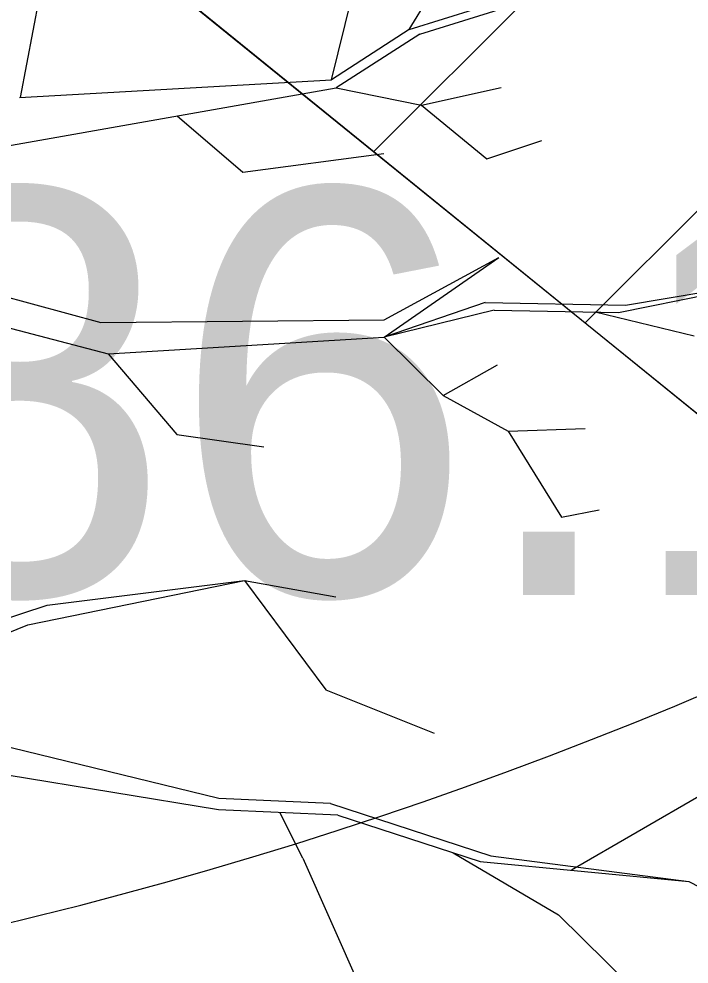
# Model space of a CAD drawing. Extents: x -438233 to -437334, y -1133133 to -1132623.
# Drawn here: x -438135.802 to -438134.564, y -1132965.187 to -1132963.441 of the extents above; entities that cross this region are included whole.
import ezdxf

# ---------------------------------------------------------------- set-up
doc = ezdxf.new("R2010")
doc.units = 0
for name, color, linetype in [('Vrstva 1', 7, 'Continuous'), ('Vrstva 11', 7, 'Continuous'), ('Vrstva 3', 7, 'Continuous'), ('Vrstva 40', 7, 'Continuous')]:
    doc.layers.add(name, color=color, linetype=linetype)

msp = doc.modelspace()

# ---------------------------------------------------------------- linework, layer by layer
at = {"layer": 'Vrstva 1'}
for p, q in [((-438135.7989, -1132963.5857), (-438135.7071, -1132963.1029)), ((-438135.081, -1132963.4604), (-438134.994, -1132963.3182)), ((-438135.2249, -1132963.5533), (-438135.1823, -1132963.3824)), ((-438135.081, -1132963.4604), (-438134.8333, -1132963.383)), ((-438135.0612, -1132963.4688), (-438134.8417, -1132963.4004)), ((-438135.081, -1132963.4604), (-438135.2249, -1132963.5533)), ((-438135.0612, -1132963.4688), (-438135.2159, -1132963.5683)), ((-438135.8007, -1132963.5863), (-438135.2249, -1132963.5533)), ((-438135.8373, -1132963.6775), (-438135.2159, -1132963.5683)), ((-438135.2159, -1132963.5683), (-438135.0582, -1132963.6001)), ((-438135.0582, -1132963.6001), (-438134.9112, -1132963.5677)), ((-438135.0582, -1132963.6001), (-438134.9376, -1132963.6991)), ((-438135.5098, -1132963.6199), (-438135.3886, -1132963.7237)), ((-438134.9376, -1132963.6991), (-438134.8363, -1132963.6655)), ((-438135.3886, -1132963.7237), (-438135.1277, -1132963.6895)), ((-438136.1347, -1132963.8706), (-438135.6507, -1132964.0019)), ((-438135.1271, -1132963.9966), (-438134.9154, -1132963.8814)), ((-438135.1271, -1132964.0289), (-438134.9154, -1132963.8814)), ((-438136.2001, -1132963.9132), (-438135.6369, -1132964.0595)), ((-438134.6947, -1132963.9834), (-438134.378, -1132963.9186)), ((-438134.6815, -1132963.9696), (-438134.378, -1132963.9186)), ((-438134.9406, -1132963.9648), (-438135.1271, -1132964.0289)), ((-438134.9406, -1132963.9648), (-438134.6815, -1132963.9696)), ((-438134.9244, -1132963.9786), (-438135.1271, -1132964.0289)), ((-438134.9244, -1132963.9786), (-438134.6947, -1132963.9834)), ((-438134.7379, -1132963.9822), (-438134.555, -1132964.0265)), ((-438135.6507, -1132964.0019), (-438135.1271, -1132963.9966)), ((-438135.6369, -1132964.0595), (-438135.1271, -1132964.0289)), ((-438135.1271, -1132964.0289), (-438135.0186, -1132964.1363)), ((-438135.6369, -1132964.0595), (-438135.5104, -1132964.2089)), ((-438135.0186, -1132964.1363), (-438134.9178, -1132964.0799)), ((-438135.0186, -1132964.1363), (-438134.8986, -1132964.2023)), ((-438134.8986, -1132964.2023), (-438134.7559, -1132964.1975)), ((-438135.5104, -1132964.2089), (-438135.3497, -1132964.2317)), ((-438134.8986, -1132964.2023), (-438134.7997, -1132964.3612)), ((-438134.7997, -1132964.3612), (-438134.7301, -1132964.348)), ((-438135.7857, -1132964.5603), (-438135.385, -1132964.4782)), ((-438135.7497, -1132964.5237), (-438135.385, -1132964.4782)), ((-438135.385, -1132964.4782), (-438135.2351, -1132964.6803)), ((-438135.385, -1132964.4782), (-438135.2165, -1132964.5087)), ((-438136.2367, -1132964.6851), (-438135.7497, -1132964.5237)), ((-438136.1503, -1132964.7067), (-438135.7857, -1132964.5603)), ((-438135.2351, -1132964.6803), (-438135.0348, -1132964.7606)), ((-438135.4324, -1132964.8812), (-438135.8834, -1132964.7714)), ((-438135.4336, -1132964.9022), (-438135.8235, -1132964.838)), ((-438135.2267, -1132964.8902), (-438135.4324, -1132964.8812)), ((-438134.7817, -1132965.0131), (-438134.5388, -1132964.8722)), ((-438135.2267, -1132964.8902), (-438134.9304, -1132964.9868)), ((-438135.2129, -1132964.9118), (-438135.4336, -1132964.9022)), ((-438135.2777, -1132964.9916), (-438135.3203, -1132964.907)), ((-438135.2129, -1132964.9118), (-438134.9502, -1132964.9976)), ((-438135, -1132964.9814), (-438134.8057, -1132965.0959)), ((-438135.2777, -1132964.9916), (-438135.0708, -1132965.4564)), ((-438134.9502, -1132964.9976), (-438134.5646, -1132965.0347)), ((-438134.9304, -1132964.9868), (-438134.5646, -1132965.0347)), ((-438134.5646, -1132965.0347), (-438134.2833, -1132965.1805)), ((-438134.8057, -1132965.0959), (-438134.5886, -1132965.3094))]:
    msp.add_line(p, q, dxfattribs=at)
at = {"layer": 'Vrstva 11'}
msp.add_arc((-438137.7517, -1132957.101), 8.2397, 259.24714, 296.02808, dxfattribs=at)
at = {"layer": 'Vrstva 40'}
for p, q in [((-438135.1465, -1132963.6857), (-438132.0774, -1132960.6166)), ((-438134.756, -1132964.0023), (-438131.6924, -1132960.9386)), ((-438136.9681, -1132962.2088), (-438134.136, -1132964.505))]:
    msp.add_line(p, q, dxfattribs=at)
msp.add_lwpolyline([(-438132.1806, -1132956.2232), (-438136.9681, -1132962.2088), (-438134.136, -1132964.505), (-438131.375, -1132961.2041), (-438132.148, -1132960.5575), (-438131.124, -1132959.3332), (-438130.398, -1132960.072), (-438129.2113, -1132958.606)], close=True, dxfattribs=at)

# ---------------------------------------------------------------- texts
at = {"layer": 'Vrstva 3'}
msp.add_text('386.17 ', height=0.75, dxfattribs=at).set_placement((-438136.636, -1132964.505))

doc.saveas('drawing.dxf')
